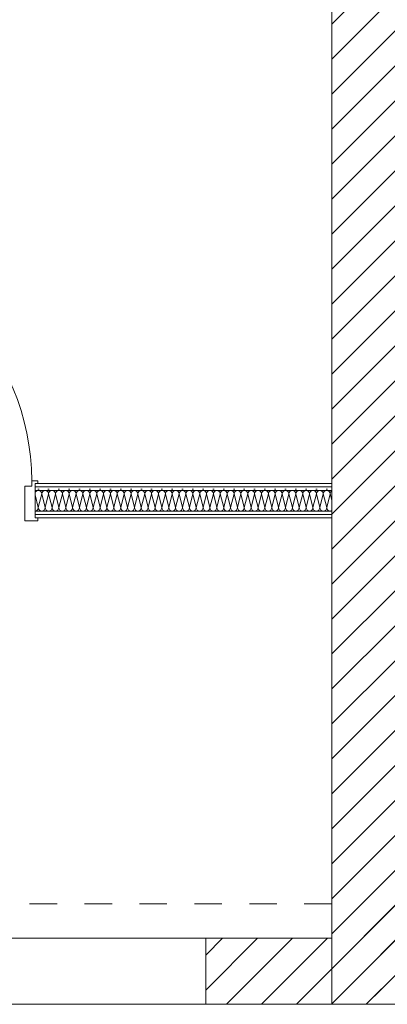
# Model space of a CAD drawing. Header units: metres. Extents: x -89 to 754, y -195 to 69.
# Tile 278 of 327: x 28.51 to 29.85, y 46.95 to 50.53. Entities that reach past the tile are written whole.
import ezdxf

# ---------------------------------------------------------------- set-up
doc = ezdxf.new("R2010")
doc.units = ezdxf.units.M
doc.header["$MEASUREMENT"] = 0
doc.linetypes.add('Untersicht', pattern=[0.1, 0.075, -0.025])
doc.layers.add('10 Wand außen', color=7, linetype='Continuous')
doc.layers.add('10 Wand innen', color=7, linetype='Continuous')
pattern_1 = [(45, (0, 0), (-0.06363961, 0.06363961), [])]
pattern_2 = [(0, (0, 0), (0, 0.0375), [0, -0.0375])]

# ---------------------------------------------------------------- blocks, each defined once
blk = doc.blocks.new('*X51')
at = {"layer": '10 Wand innen', "color": 250, "linetype": 'Continuous', "lineweight": 18, "true_color": 0x1f1f1f}
for p, q in [((28.575, 48.7585), (28.5634, 48.805)), ((28.575, 48.7585), (28.5875, 48.8085)), ((28.6, 48.7585), (28.5875, 48.8085)), ((28.6, 48.7585), (28.6125, 48.8085)), ((28.625, 48.7585), (28.6125, 48.8085)), ((28.625, 48.7585), (28.6375, 48.8085)), ((28.65, 48.7585), (28.6375, 48.8085)), ((28.65, 48.7585), (28.6625, 48.8085)), ((28.675, 48.7585), (28.6625, 48.8085)), ((28.675, 48.7585), (28.6875, 48.8085)), ((28.7, 48.7585), (28.6875, 48.8085)), ((28.7, 48.7585), (28.7125, 48.8085)), ((28.725, 48.7585), (28.7125, 48.8085)), ((28.725, 48.7585), (28.7375, 48.8085)), ((28.75, 48.7585), (28.7375, 48.8085)), ((28.75, 48.7585), (28.7625, 48.8085)), ((28.775, 48.7585), (28.7625, 48.8085)), ((28.775, 48.7585), (28.7875, 48.8085)), ((28.8, 48.7585), (28.7875, 48.8085)), ((28.8, 48.7585), (28.8125, 48.8085)), ((28.825, 48.7585), (28.8125, 48.8085)), ((28.825, 48.7585), (28.8375, 48.8085)), ((28.85, 48.7585), (28.8375, 48.8085)), ((28.85, 48.7585), (28.8625, 48.8085)), ((28.875, 48.7585), (28.8625, 48.8085)), ((28.875, 48.7585), (28.8875, 48.8085)), ((28.9, 48.7585), (28.8875, 48.8085)), ((28.9, 48.7585), (28.9125, 48.8085)), ((28.925, 48.7585), (28.9125, 48.8085)), ((28.925, 48.7585), (28.9375, 48.8085)), ((28.95, 48.7585), (28.9375, 48.8085)), ((28.95, 48.7585), (28.9625, 48.8085)), ((28.975, 48.7585), (28.9625, 48.8085)), ((28.975, 48.7585), (28.9875, 48.8085)), ((29, 48.7585), (28.9875, 48.8085)), ((29, 48.7585), (29.0125, 48.8085)), ((29.025, 48.7585), (29.0125, 48.8085)), ((29.025, 48.7585), (29.0375, 48.8085)), ((29.05, 48.7585), (29.0375, 48.8085)), ((29.05, 48.7585), (29.0625, 48.8085)), ((29.075, 48.7585), (29.0625, 48.8085)), ((29.075, 48.7585), (29.0875, 48.8085)), ((29.1, 48.7585), (29.0875, 48.8085)), ((29.1, 48.7585), (29.1125, 48.8085)), ((29.125, 48.7585), (29.1125, 48.8085)), ((29.125, 48.7585), (29.1375, 48.8085)), ((29.15, 48.7585), (29.1375, 48.8085)), ((29.15, 48.7585), (29.1625, 48.8085)), ((29.175, 48.7585), (29.1625, 48.8085)), ((29.175, 48.7585), (29.1875, 48.8085)), ((29.2, 48.7585), (29.1875, 48.8085)), ((29.2, 48.7585), (29.2125, 48.8085)), ((29.225, 48.7585), (29.2125, 48.8085)), ((29.225, 48.7585), (29.2375, 48.8085)), ((29.25, 48.7585), (29.2375, 48.8085)), ((29.25, 48.7585), (29.2625, 48.8085)), ((29.275, 48.7585), (29.2625, 48.8085)), ((29.275, 48.7585), (29.2875, 48.8085)), ((29.3, 48.7585), (29.2875, 48.8085)), ((29.3, 48.7585), (29.3125, 48.8085)), ((29.325, 48.7585), (29.3125, 48.8085)), ((29.325, 48.7585), (29.3375, 48.8085)), ((29.35, 48.7585), (29.3375, 48.8085)), ((29.35, 48.7585), (29.3625, 48.8085)), ((29.375, 48.7585), (29.3625, 48.8085)), ((29.375, 48.7585), (29.3875, 48.8085)), ((29.4, 48.7585), (29.3875, 48.8085)), ((29.4, 48.7585), (29.4125, 48.8085)), ((29.425, 48.7585), (29.4125, 48.8085)), ((29.425, 48.7585), (29.4375, 48.8085)), ((29.45, 48.7585), (29.4375, 48.8085)), ((29.45, 48.7585), (29.4625, 48.8085)), ((29.475, 48.7585), (29.4625, 48.8085)), ((29.475, 48.7585), (29.4875, 48.8085)), ((29.5, 48.7585), (29.4875, 48.8085)), ((29.5, 48.7585), (29.5125, 48.8085)), ((29.525, 48.7585), (29.5125, 48.8085)), ((29.525, 48.7585), (29.5375, 48.8085)), ((29.55, 48.7585), (29.5375, 48.8085)), ((29.55, 48.7585), (29.5625, 48.8085)), ((29.575, 48.7585), (29.5625, 48.8085)), ((29.575, 48.7585), (29.5875, 48.8085)), ((29.6, 48.7585), (29.5875, 48.8085)), ((29.6, 48.7585), (29.6125, 48.8085)), ((29.625, 48.7585), (29.6125, 48.8085)), ((29.625, 48.7585), (29.6375, 48.8085)), ((29.6433, 48.7852), (29.6375, 48.8085))]:
    blk.add_line(p, q, dxfattribs=at)
for centre, start, end in [((28.575, 48.8085), 90, 158.4498), ((28.575, 48.8085), 0, 90), ((28.6, 48.8085), 90, 180), ((28.6, 48.8085), 0, 90), ((28.625, 48.8085), 90, 180), ((28.625, 48.8085), 0, 90), ((28.65, 48.8085), 90, 180), ((28.65, 48.8085), 0, 90), ((28.675, 48.8085), 90, 180), ((28.675, 48.8085), 0, 90), ((28.7, 48.8085), 90, 180), ((28.7, 48.8085), 0, 90), ((28.725, 48.8085), 90, 180), ((28.725, 48.8085), 0, 90), ((28.75, 48.8085), 90, 180), ((28.75, 48.8085), 0, 90), ((28.775, 48.8085), 90, 180), ((28.775, 48.8085), 0, 90), ((28.8, 48.8085), 90, 180), ((28.8, 48.8085), 0, 90), ((28.825, 48.8085), 90, 180), ((28.825, 48.8085), 0, 90), ((28.85, 48.8085), 90, 180), ((28.85, 48.8085), 0, 90), ((28.875, 48.8085), 90, 180), ((28.875, 48.8085), 0, 90), ((28.9, 48.8085), 90, 180), ((28.9, 48.8085), 0, 90), ((28.925, 48.8085), 90, 180), ((28.925, 48.8085), 0, 90), ((28.95, 48.8085), 90, 180), ((28.95, 48.8085), 0, 90), ((28.975, 48.8085), 90, 180), ((28.975, 48.8085), 0, 90), ((29, 48.8085), 90, 180), ((29, 48.8085), 0, 90), ((29.025, 48.8085), 90, 180), ((29.025, 48.8085), 0, 90), ((29.05, 48.8085), 90, 180), ((29.05, 48.8085), 0, 90), ((29.075, 48.8085), 90, 180), ((29.075, 48.8085), 0, 90), ((29.1, 48.8085), 90, 180), ((29.1, 48.8085), 0, 90), ((29.125, 48.8085), 90, 180), ((29.125, 48.8085), 0, 90), ((29.15, 48.8085), 90, 180), ((29.15, 48.8085), 0, 90), ((29.175, 48.8085), 90, 180), ((29.175, 48.8085), 0, 90), ((29.2, 48.8085), 90, 180), ((29.2, 48.8085), 0, 90), ((29.225, 48.8085), 90, 180), ((29.225, 48.8085), 0, 90), ((29.25, 48.8085), 90, 180), ((29.25, 48.8085), 0, 90), ((29.275, 48.8085), 90, 180), ((29.275, 48.8085), 0, 90), ((29.3, 48.8085), 90, 180), ((29.3, 48.8085), 0, 90), ((29.325, 48.8085), 90, 180), ((29.325, 48.8085), 0, 90), ((29.35, 48.8085), 90, 180), ((29.35, 48.8085), 0, 90), ((29.375, 48.8085), 90, 180), ((29.375, 48.8085), 0, 90), ((29.4, 48.8085), 90, 180), ((29.4, 48.8085), 0, 90), ((29.425, 48.8085), 90, 180), ((29.425, 48.8085), 0, 90), ((29.45, 48.8085), 90, 180), ((29.45, 48.8085), 0, 90), ((29.475, 48.8085), 90, 180), ((29.475, 48.8085), 0, 90), ((29.5, 48.8085), 90, 180), ((29.5, 48.8085), 0, 90), ((29.525, 48.8085), 90, 180), ((29.525, 48.8085), 0, 90), ((29.55, 48.8085), 90, 180), ((29.55, 48.8085), 0, 90), ((29.575, 48.8085), 90, 180), ((29.575, 48.8085), 0, 90), ((29.6, 48.8085), 90, 180), ((29.6, 48.8085), 0, 90), ((29.625, 48.8085), 90, 180), ((29.625, 48.8085), 0, 90), ((29.65, 48.8085), 122.2747, 180), ((28.5625, 48.7585), 274.0085, 0), ((28.5875, 48.7585), 180, 270), ((28.5875, 48.7585), 270, 0), ((28.6125, 48.7585), 180, 270), ((28.6125, 48.7585), 270, 0), ((28.6375, 48.7585), 180, 270), ((28.6375, 48.7585), 270, 0), ((28.6625, 48.7585), 180, 270), ((28.6625, 48.7585), 270, 0), ((28.6875, 48.7585), 180, 270), ((28.6875, 48.7585), 270, 0), ((28.7125, 48.7585), 180, 270), ((28.7125, 48.7585), 270, 0), ((28.7375, 48.7585), 180, 270), ((28.7375, 48.7585), 270, 0), ((28.7625, 48.7585), 180, 270), ((28.7625, 48.7585), 270, 0), ((28.7875, 48.7585), 180, 270), ((28.7875, 48.7585), 270, 0), ((28.8125, 48.7585), 180, 270), ((28.8125, 48.7585), 270, 0), ((28.8375, 48.7585), 180, 270), ((28.8375, 48.7585), 270, 0), ((28.8625, 48.7585), 180, 270), ((28.8625, 48.7585), 270, 0), ((28.8875, 48.7585), 180, 270), ((28.8875, 48.7585), 270, 0), ((28.9125, 48.7585), 180, 270), ((28.9125, 48.7585), 270, 0), ((28.9375, 48.7585), 180, 270), ((28.9375, 48.7585), 270, 0), ((28.9625, 48.7585), 180, 270), ((28.9625, 48.7585), 270, 0), ((28.9875, 48.7585), 180, 270), ((28.9875, 48.7585), 270, 0), ((29.0125, 48.7585), 180, 270), ((29.0125, 48.7585), 270, 0), ((29.0375, 48.7585), 180, 270), ((29.0375, 48.7585), 270, 0), ((29.0625, 48.7585), 180, 270), ((29.0625, 48.7585), 270, 0), ((29.0875, 48.7585), 180, 270), ((29.0875, 48.7585), 270, 0), ((29.1125, 48.7585), 180, 270), ((29.1125, 48.7585), 270, 0), ((29.1375, 48.7585), 180, 270), ((29.1375, 48.7585), 270, 0), ((29.1625, 48.7585), 180, 270), ((29.1625, 48.7585), 270, 0), ((29.1875, 48.7585), 180, 270), ((29.1875, 48.7585), 270, 0), ((29.2125, 48.7585), 180, 270), ((29.2125, 48.7585), 270, 0), ((29.2375, 48.7585), 180, 270), ((29.2375, 48.7585), 270, 0), ((29.2625, 48.7585), 180, 270), ((29.2625, 48.7585), 270, 0), ((29.2875, 48.7585), 180, 270), ((29.2875, 48.7585), 270, 0), ((29.3125, 48.7585), 180, 270), ((29.3125, 48.7585), 270, 0), ((29.3375, 48.7585), 180, 270), ((29.3375, 48.7585), 270, 0), ((29.3625, 48.7585), 180, 270), ((29.3625, 48.7585), 270, 0), ((29.3875, 48.7585), 180, 270), ((29.3875, 48.7585), 270, 0), ((29.4125, 48.7585), 180, 270), ((29.4125, 48.7585), 270, 0), ((29.4375, 48.7585), 180, 270), ((29.4375, 48.7585), 270, 0), ((29.4625, 48.7585), 180, 270), ((29.4625, 48.7585), 270, 0), ((29.4875, 48.7585), 180, 270), ((29.4875, 48.7585), 270, 0), ((29.5125, 48.7585), 180, 270), ((29.5125, 48.7585), 270, 0), ((29.5375, 48.7585), 180, 270), ((29.5375, 48.7585), 270, 0), ((29.5625, 48.7585), 180, 270), ((29.5625, 48.7585), 270, 0), ((29.5875, 48.7585), 180, 270), ((29.5875, 48.7585), 270, 0), ((29.6125, 48.7585), 180, 270), ((29.6125, 48.7585), 270, 0), ((29.6375, 48.7585), 180, 270), ((29.6375, 48.7585), 270, 297.7763)]:
    blk.add_arc(centre, 0.0125, start, end, dxfattribs=at)
blk = doc.blocks.new('Blockrahmentür 1-Fl 27_14')
at = {"layer": '10 Wand innen', "color": 7, "linetype": 'Continuous', "lineweight": 13}
for p, q in [((0.43, -0.01), (0.43, 0.85)), ((-0.43, -0.01), (-0.4525, -0.01)), ((-0.4525, -0.01), (-0.4525, -0.02)), ((-0.4525, -0.02), (-0.4425, -0.02)), ((-0.4425, -0.02), (-0.4425, -0.145)), ((-0.4425, -0.0325), (-0.4425, -0.02)), ((-0.4425, -0.0325), (-0.4425, -0.02)), ((-0.4425, -0.045), (-0.4425, -0.0325)), ((-0.4425, -0.045), (-0.4425, -0.0325)), ((-0.43, -0.03), (-0.43, -0.01)), ((-0.405, -0.03), (-0.43, -0.03)), ((-0.405, -0.155), (-0.405, -0.03)), ((0.405, -0.155), (0.405, -0.03)), ((0.405, -0.03), (0.43, -0.03)), ((0.43, -0.03), (0.43, -0.01)), ((0.43, -0.01), (0.4525, -0.01)), ((0.4525, -0.02), (0.4425, -0.02)), ((0.4425, -0.02), (0.4425, -0.145)), ((0.4425, -0.0325), (0.4425, -0.02)), ((0.4425, -0.0325), (0.4425, -0.02)), ((0.4425, -0.045), (0.4425, -0.0325)), ((0.4425, -0.045), (0.4425, -0.0325)), ((0.4525, -0.01), (0.4525, -0.02)), ((-0.4425, -0.12), (-0.4425, -0.045)), ((-0.4425, -0.12), (-0.4425, -0.045)), ((0.4425, -0.12), (0.4425, -0.045)), ((0.4425, -0.12), (0.4425, -0.045)), ((-0.4425, -0.1325), (-0.4425, -0.12)), ((-0.4425, -0.1325), (-0.4425, -0.12)), ((-0.4425, -0.145), (-0.4425, -0.1325)), ((-0.4425, -0.145), (-0.4425, -0.1325)), ((0.4425, -0.1325), (0.4425, -0.12)), ((0.4425, -0.1325), (0.4425, -0.12)), ((0.4425, -0.145), (0.4425, -0.1325)), ((0.4425, -0.145), (0.4425, -0.1325)), ((-0.4425, -0.145), (-0.4525, -0.145)), ((-0.4525, -0.145), (-0.4525, -0.155)), ((-0.4525, -0.155), (-0.405, -0.155)), ((0.4525, -0.155), (0.405, -0.155)), ((0.4425, -0.145), (0.4525, -0.145)), ((0.4525, -0.145), (0.4525, -0.155))]:
    blk.add_line(p, q, dxfattribs=at)
at = {"layer": '10 Wand innen', "color": 7, "linetype": 'Continuous', "lineweight": 9}
blk.add_arc((0.43, -0.01), 0.86, 90, 180, dxfattribs=at)
blk = doc.blocks.new('Leere Fensteröffnung 27_2')
at = {"layer": '10 Wand innen', "color": 7, "linetype": 'Continuous', "lineweight": 9}
for p, q in [((-0.6669, 0.17), (0.6669, 0.17)), ((-0.6669, 0), (-0.6669, 0.17)), ((0.6669, 0), (0.6669, 0.17)), ((-0.6669, -0.07), (-0.6669, 0)), ((0.6669, -0.07), (0.6669, 0)), ((-0.6669, -0.07), (0.6669, -0.07))]:
    blk.add_line(p, q, dxfattribs=at)

msp = doc.modelspace()

# ---------------------------------------------------------------- hatches: boundary and pattern name
at = {"layer": '10 Wand außen', "linetype": 'Continuous', "lineweight": 18, "true_color": 0x1f1f1f}
h = msp.add_hatch(dxfattribs=at)
h.set_pattern_fill('Mauerziegel_0001', color=250, style=0, pattern_type=2)
h.set_pattern_definition(pattern_1)
h.paths.add_polyline_path([(29.8833, 47.1919), (29.8833, 54.8019), (29.6433, 54.8019), (29.6433, 47.1919)])
h = msp.add_hatch(dxfattribs=at)
h.set_pattern_fill('Mauerziegel_0001', color=250, style=0, pattern_type=2)
h.set_pattern_definition(pattern_1)
h.paths.add_polyline_path([(29.8833, 47.3169), (29.6433, 47.3169), (29.6433, 46.9519), (29.8833, 46.9519)])
h = msp.add_hatch(dxfattribs=at)
h.set_pattern_fill('Mauerziegel_0001', color=250, style=0, pattern_type=2)
h.set_pattern_definition(pattern_1)
h.paths.add_polyline_path([(29.6433, 47.1919), (29.6433, 46.9519), (29.8833, 46.9519)])
h = msp.add_hatch(dxfattribs=at)
h.set_pattern_fill('Mauerziegel_0001', color=250, style=0, pattern_type=2)
h.set_pattern_definition(pattern_1)
h.paths.add_polyline_path([(29.6433, 47.1919), (29.8833, 46.9519), (29.8833, 47.1919)])
at = {"layer": '10 Wand innen', "linetype": 'Continuous', "lineweight": 18, "true_color": 0x1f1f1f}
h = msp.add_hatch(dxfattribs=at)
h.set_pattern_fill('Gipskarton_0001', color=250, style=0, pattern_type=2)
h.set_pattern_definition(pattern_2)
h.paths.add_polyline_path([(28.5634, 48.846), (28.5634, 48.8335), (29.6433, 48.8335), (29.6433, 48.846)])
h = msp.add_hatch(dxfattribs=at)
h.set_pattern_fill('Gipskarton_0001', color=250, style=0, pattern_type=2)
h.set_pattern_definition(pattern_2)
h.paths.add_polyline_path([(28.5634, 48.8335), (28.5634, 48.821), (29.6433, 48.821), (29.6433, 48.8335)])
h = msp.add_hatch(dxfattribs=at)
h.set_pattern_fill('Gipskarton_0001', color=250, style=0, pattern_type=2)
h.set_pattern_definition(pattern_2)
h.paths.add_polyline_path([(28.5634, 48.7335), (29.6433, 48.7335), (29.6433, 48.746), (28.5634, 48.746)])
h = msp.add_hatch(dxfattribs=at)
h.set_pattern_fill('Gipskarton_0001', color=250, style=0, pattern_type=2)
h.set_pattern_definition(pattern_2)
h.paths.add_polyline_path([(28.5634, 48.7335), (28.5634, 48.721), (29.6433, 48.721), (29.6433, 48.7335)])
h = msp.add_hatch(dxfattribs=at)
h.set_pattern_fill('Mauerziegel_0001', color=250, style=0, pattern_type=2)
h.set_pattern_definition(pattern_1)
h.paths.add_polyline_path([(29.1846, 47.1919), (29.1846, 46.9519), (29.6433, 46.9519), (29.6433, 47.1919)])

# ---------------------------------------------------------------- linework, layer by layer
at = {"layer": '10 Wand außen', "color": 7, "linetype": 'Continuous', "lineweight": 9}
msp.add_line((29.6433, 47.3169), (29.6433, 46.9519), dxfattribs=at)
msp.add_line((29.6433, 47.3169), (29.6433, 46.9519), dxfattribs=at)
at = {"layer": '10 Wand außen', "color": 7, "linetype": 'Untersicht', "lineweight": 9}
msp.add_line((29.6433, 46.9519), (29.8833, 46.9519), dxfattribs=at)
at = {"layer": '10 Wand außen', "color": 7, "linetype": 'Continuous', "lineweight": 9, "flags": 128}
msp.add_lwpolyline([(29.6433, 54.8019), (29.6433, 47.1919)], dxfattribs=at)
at = {"layer": '10 Wand außen', "color": 7, "linetype": 'Untersicht', "lineweight": 9, "flags": 128}
for points in [[(29.6433, 47.3169), (24.2583, 47.3169)], [(22.3267, 46.9519), (36.0146, 46.9519)]]:
    msp.add_lwpolyline(points, dxfattribs=at)
at = {"layer": '10 Wand innen', "color": 7, "linetype": 'Continuous', "lineweight": 13}
for p, q in [((28.5634, 48.8335), (28.5634, 48.846)), ((29.6433, 48.8335), (28.5634, 48.8335)), ((28.5634, 48.821), (28.5634, 48.8335)), ((29.6433, 48.821), (28.5634, 48.821)), ((28.5634, 48.746), (28.5634, 48.821)), ((28.5634, 48.746), (29.6433, 48.746)), ((28.5634, 48.7335), (28.5634, 48.746)), ((28.5634, 48.7335), (29.6433, 48.7335)), ((28.5634, 48.721), (28.5634, 48.7335))]:
    msp.add_line(p, q, dxfattribs=at)
at = {"layer": '10 Wand innen', "color": 7, "linetype": 'Continuous', "lineweight": 9}
for p, q in [((29.1846, 47.1919), (29.1846, 47.1219)), ((29.1846, 47.1219), (29.1846, 46.9519))]:
    msp.add_line(p, q, dxfattribs=at)
at = {"layer": '10 Wand innen', "color": 7, "linetype": 'Continuous', "lineweight": 13, "flags": 128}
for points in [[(29.6433, 48.846), (28.5634, 48.846)], [(29.6433, 48.721), (29.6433, 48.846)], [(28.5634, 48.721), (29.6433, 48.721)]]:
    msp.add_lwpolyline(points, dxfattribs=at)
at = {"layer": '10 Wand innen', "color": 7, "linetype": 'Continuous', "lineweight": 9, "flags": 128}
for points in [[(29.6433, 47.1919), (29.1846, 47.1919)], [(29.1846, 46.9519), (29.6433, 46.9519)], [(29.8833, 46.9519), (29.6433, 46.9519)]]:
    msp.add_lwpolyline(points, dxfattribs=at)

# ---------------------------------------------------------------- block references
at = {"layer": '10 Wand innen', "color": 7, "linetype": 'Continuous', "lineweight": 13, "xscale": -1}
msp.add_blockref('Blockrahmentür 1-Fl 27_14', (28.1209, 48.866), dxfattribs=at)
at = {"layer": '10 Wand innen', "color": 7, "lineweight": 9}
msp.add_blockref('*X51', (0, 0), dxfattribs=at)
at = {"layer": '10 Wand innen', "color": 7, "linetype": 'Continuous', "lineweight": 13, "xscale": -1, "rotation": 180}
msp.add_blockref('Leere Fensteröffnung 27_2', (28.5176, 47.1219), dxfattribs=at)

doc.saveas('drawing.dxf')
